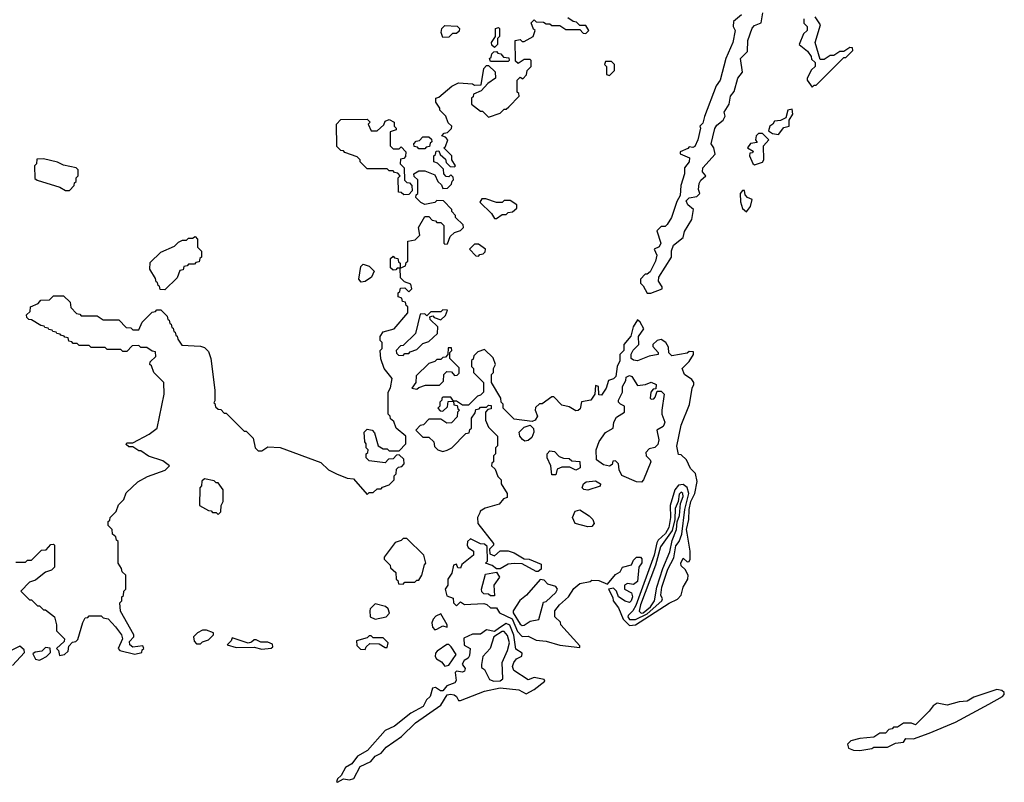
# Model space of a CAD drawing. Extents: x 2889633 to 3052318, y 540750 to 918690.
# Tile 272 of 656: x 2955305 to 2960262, y 723352 to 727190. Entities that reach past the tile are written whole.
import ezdxf

# ---------------------------------------------------------------- set-up
doc = ezdxf.new("R2010")
doc.units = 0

msp = doc.modelspace()

# ---------------------------------------------------------------- linework, layer by layer
at = {"layer": '0CON02XD'}
for points in [[(2958940, 727215), (2958898.3, 727181.7), (2958897.5, 727155), (2958906.7, 727135), (2958896.2, 727075), (2958861.2, 726995), (2958831.2, 726885), (2958812, 726858), (2958753, 726703), (2958745, 726670), (2958730, 726655), (2958732.5, 726645), (2958718.8, 726585), (2958705, 726552.5), (2958695, 726547.5), (2958675, 726550), (2958668.3, 726541.7), (2958630, 726525), (2958630, 726515), (2958677.5, 726495), (2958675.8, 726474.2), (2958652.5, 726445), (2958652.5, 726415), (2958633.3, 726355), (2958631.2, 726305), (2958613.3, 726275), (2958586, 726195), (2958565, 726160), (2958555, 726150), (2958535, 726150), (2958513, 726127), (2958533.3, 726065), (2958525, 726047.5), (2958500, 726035), (2958512.5, 726005), (2958506.2, 725975), (2958479.3, 725920.7), (2958465, 725910), (2958455, 725910), (2958430, 725885), (2958430, 725865), (2958445, 725850), (2958465, 725813.3), (2958483.6, 725813.6), (2958540, 725835), (2958540, 725845), (2958521.2, 725875), (2958523.8, 725895), (2958586.7, 725995), (2958586.4, 726026.4), (2958596.2, 726055), (2958646.1, 726093.9), (2958652.5, 726125), (2958690, 726185), (2958697.5, 726235), (2958668.3, 726258.3), (2958660.8, 726279.2), (2958675, 726294), (2958715, 726300), (2958730, 726315), (2958722.5, 726335), (2958726.7, 726365), (2958735, 726382.5), (2958760, 726405), (2958742.5, 726425), (2958743.8, 726445), (2958806.4, 726513.6), (2958800, 726545), (2958786.7, 726565), (2958795, 726600), (2958805, 726643.3), (2958815, 726658.8), (2958847.5, 726685), (2958857.5, 726705), (2958852.5, 726725), (2958876.7, 726765), (2958883.8, 726805), (2958901.7, 726828.3), (2958920, 726895), (2958943.9, 726926.1), (2958934, 726995), (2958969.5, 727030.4), (2958972, 727085), (2958992.7, 727147.3), (2959005, 727160), (2959037.5, 727175), (2959046.7, 727225)], [(2955957.5, 725105), (2955996.7, 725135), (2956032.5, 725305), (2956030, 725365), (2955980, 725415), (2955968.3, 725448.3), (2955960, 725455), (2955961.7, 725468.3), (2955990, 725495), (2955988.3, 725518.3), (2955971.7, 725521.7), (2955945, 725540), (2955915, 725540), (2955905, 725550), (2955871.7, 725548.3), (2955845, 725520), (2955825, 725520), (2955815, 725530), (2955745, 725530), (2955735, 725540), (2955665, 725540), (2955655, 725550), (2955605, 725550), (2955595, 725560), (2955575, 725560), (2955568.3, 725568.3), (2955551.7, 725571.7), (2955548.3, 725588.3), (2955531.7, 725591.7), (2955528.3, 725598.3), (2955511.7, 725601.7), (2955508.3, 725608.3), (2955491.7, 725611.7), (2955488.3, 725618.3), (2955471.7, 725621.7), (2955468.3, 725628.3), (2955451.7, 725631.7), (2955448.3, 725638.3), (2955431.7, 725641.7), (2955428.3, 725648.3), (2955411.7, 725651.7), (2955365, 725680), (2955351.7, 725681.7), (2955341.7, 725691.7), (2955340, 725705), (2955358.3, 725721.7), (2955360, 725745), (2955398.3, 725761.7), (2955411.7, 725778.3), (2955455, 725780), (2955475, 725800), (2955525, 725800), (2955558.3, 725768.3), (2955561.7, 725741.7), (2955591.7, 725711.7), (2955608.3, 725708.3), (2955615, 725700), (2955695, 725700), (2955725, 725680), (2955805, 725680), (2955841.7, 725641.7), (2955865, 725640), (2955875, 725630), (2955905, 725630), (2955921.7, 725668.3), (2955971.7, 725718.3), (2955988.3, 725721.7), (2955995, 725730), (2956015, 725730), (2956048.3, 725698.3), (2956051.7, 725681.7), (2956058.3, 725678.3), (2956061.7, 725661.7), (2956068.3, 725658.3), (2956071.7, 725641.7), (2956078.3, 725638.3), (2956081.7, 725621.7), (2956088.3, 725618.3), (2956091.7, 725601.7), (2956098.3, 725598.3), (2956101.7, 725581.7), (2956121.7, 725551.7), (2956215, 725547.5), (2956235, 725540), (2956255, 725520), (2956267.5, 725485), (2956287.5, 725325), (2956287.5, 725272.5), (2956281.7, 725261.7), (2956288.3, 725258.3), (2956291.7, 725241.7), (2956305, 725230), (2956318.3, 725228.3), (2956335, 725210), (2956345, 725210), (2956435, 725120), (2956445, 725120), (2956480, 725085), (2956490, 725035), (2956505, 725020), (2956525, 725020), (2956555, 725040), (2956617, 725037), (2956821.7, 724961.7), (2956860, 724925), (2956900, 724905), (2956953, 724883), (2956985, 724880), (2957055, 724800), (2957065, 724810), (2957085, 724810), (2957105, 724830), (2957125, 724830), (2957131.7, 724838.3), (2957165, 724850), (2957190, 724875), (2957190, 724895), (2957200, 724905), (2957201.7, 724928.3), (2957211.7, 724938.3), (2957228.3, 724941.7), (2957240, 724955), (2957238.3, 724978.3), (2957215, 725000), (2957201.7, 724998.3), (2957185, 724980), (2957161.7, 724978.3), (2957145, 724960), (2957065, 724970), (2957050, 724985), (2957050, 725005), (2957058.3, 725011.7), (2957060, 725025), (2957050, 725035), (2957050, 725055), (2957042.5, 725065), (2957040, 725115), (2957055, 725130), (2957080, 725125), (2957091.7, 725111.7), (2957110, 725045), (2957135, 725030), (2957155, 725030), (2957165, 725020), (2957215, 725020), (2957250, 725055), (2957250, 725095), (2957200, 725135), (2957188.3, 725168.3), (2957171.7, 725181.7), (2957170, 725195), (2957160, 725205), (2957160, 725315), (2957171.7, 725338.3), (2957180, 725385), (2957140, 725435), (2957123, 725483), (2957120, 725525), (2957130, 725535), (2957130, 725565), (2957120, 725575), (2957120, 725595), (2957135, 725620), (2957190, 725635), (2957260, 725715), (2957260, 725745), (2957251.7, 725751.7), (2957248.3, 725768.3), (2957231.7, 725771.7), (2957228.3, 725788.3), (2957210, 725795), (2957210, 725815), (2957218.3, 725821.7), (2957221.7, 725838.3), (2957245, 725840), (2957265, 725820), (2957280, 725835), (2957275, 725860), (2957241.7, 725871.7), (2957221.7, 725891.7), (2957220, 725940), (2957205, 725940), (2957198.3, 725931.7), (2957185, 725930), (2957171.7, 725941.7), (2957171.7, 725988.3), (2957185, 726000), (2957191.7, 725991.7), (2957208.3, 725988.3), (2957211.7, 725971.7), (2957220, 725965), (2957220, 725940), (2957248.3, 725951.7), (2957251.7, 725968.3), (2957260, 725975), (2957260, 726075), (2957297, 726083), (2957320, 726105), (2957312.5, 726145), (2957345, 726200), (2957365, 726200), (2957381.7, 726181.7), (2957398.3, 726178.3), (2957405, 726170), (2957425, 726170), (2957440, 726155), (2957440, 726065), (2957445, 726060), (2957458.3, 726061.7), (2957471.7, 726098.3), (2957495, 726120), (2957525, 726130), (2957540, 726145), (2957538.3, 726158.3), (2957500, 726195), (2957500, 726205), (2957480, 726225), (2957480, 726235), (2957438.3, 726278.3), (2957405, 726280), (2957395, 726270), (2957345, 726260), (2957325, 726270), (2957300, 726295), (2957301.7, 726308.3), (2957310, 726315), (2957310, 726385), (2957291.7, 726401.7), (2957290, 726415), (2957315, 726430), (2957345, 726430), (2957395, 726410), (2957410, 726375), (2957428.3, 726358.3), (2957435, 726340), (2957458.3, 726341.7), (2957478.3, 726361.7), (2957481.7, 726378.3), (2957490, 726385), (2957488.3, 726398.3), (2957475, 726410), (2957465, 726400), (2957451.7, 726401.7), (2957440, 726415), (2957438.3, 726438.3), (2957408.3, 726468.3), (2957390, 726475), (2957390, 726505), (2957398.3, 726511.7), (2957401.7, 726528.3), (2957415, 726530), (2957421.7, 726511.7), (2957448.3, 726488.3), (2957451.7, 726471.7), (2957471.7, 726451.7), (2957495, 726450), (2957500, 726455), (2957480, 726485), (2957480, 726505), (2957440, 726545), (2957448.3, 726551.7), (2957460, 726585), (2957448.3, 726598.3), (2957430, 726605), (2957441.7, 726618.3), (2957458.3, 726621.7), (2957478.3, 726641.7), (2957480, 726655), (2957461.7, 726671.7), (2957450, 726705), (2957420, 726735), (2957420, 726745), (2957400, 726775), (2957400, 726795), (2957415, 726800), (2957480, 726855), (2957515, 726872.5), (2957585, 726867.5), (2957595, 726860), (2957628.3, 726861.7), (2957642.5, 726945), (2957655, 726960), (2957665, 726960), (2957698.3, 726928.3), (2957700, 726895), (2957661.7, 726868.3), (2957628.3, 726831.7), (2957590, 726815), (2957588.3, 726801.7), (2957580, 726795), (2957580, 726765), (2957625, 726730), (2957635, 726730), (2957665, 726700), (2957725, 726720), (2957745, 726740), (2957755, 726740), (2957768.3, 726751.7), (2957820, 726805), (2957818.3, 726818.3), (2957810, 726825), (2957810, 726885), (2957825, 726900), (2957838.3, 726891.7), (2957857, 726913), (2957860, 726935), (2957880, 726955), (2957880, 726985), (2957875, 726990), (2957845, 726990), (2957815, 726970), (2957801.7, 726981.7), (2957800, 727085), (2957825, 727090), (2957835, 727080), (2957845, 727080), (2957890, 727105), (2957900, 727135), (2957891.7, 727141.7), (2957880, 727175), (2957895, 727190), (2957905, 727180), (2957941.7, 727178.3), (2957955, 727170), (2957975, 727170), (2957985, 727160), (2958025, 727160), (2958055, 727140), (2958125, 727140), (2958141.7, 727121.7), (2958155, 727120), (2958170, 727135), (2958155, 727160), (2958125, 727160), (2958108.3, 727178.3), (2958091.7, 727181.7), (2958065, 727200)], [(2959252.5, 727195), (2959253, 727173), (2959270, 727155), (2959270, 727135), (2959251.7, 727118.3), (2959230, 727065), (2959271.7, 727031.7), (2959290, 727005), (2959291.7, 726991.7), (2959310, 726975), (2959310, 726955), (2959291.7, 726938.3), (2959270, 726895), (2959270, 726885), (2959295, 726850)], [(2959295, 726850), (2959305, 726860), (2959315, 726860), (2959455, 727000), (2959465, 727000), (2959500, 727035), (2959498.3, 727048.3), (2959485, 727050), (2959455, 727030), (2959435, 727030), (2959405, 727010), (2959385, 727010), (2959355, 726990), (2959335, 726990), (2959310, 727075), (2959336.2, 727165), (2959310, 727205)], [(2957435, 727100), (2957427.5, 727125), (2957430, 727145), (2957445, 727160), (2957508.3, 727158.3), (2957520, 727145), (2957518.3, 727131.7), (2957505, 727120), (2957485, 727120), (2957465, 727102.5), (2957435, 727100)], [(2957695, 727050), (2957681.7, 727061.7), (2957680, 727075), (2957700, 727105), (2957700, 727145), (2957715, 727150), (2957720, 727145), (2957720, 727105), (2957710, 727095), (2957710, 727065), (2957695, 727050)], [(2957765, 726980), (2957675, 726980), (2957670, 726995), (2957678.3, 727001.7), (2957681.7, 727018.3), (2957691.7, 727028.3), (2957705, 727030), (2957711.7, 727021.7), (2957728.3, 727018.3), (2957741.7, 727001.7), (2957768.3, 726998.3), (2957770, 726985), (2957765, 726980)], [(2958275, 726910), (2958300, 726935), (2958300, 726965), (2958285, 726980), (2958255, 726980), (2958250, 726965), (2958260, 726955), (2958260, 726915), (2958275, 726910)], [(2959125, 726612.5), (2959151.7, 726648.3), (2959180, 726655), (2959180, 726685), (2959197.5, 726715), (2959195, 726740), (2959172.5, 726735), (2959163, 726697), (2959135, 726682.5), (2959105, 726680), (2959097.5, 726665), (2959082.5, 726655), (2959075, 726630), (2959095, 726617.5), (2959125, 726612.5)], [(2957238.3, 726308.3), (2957225, 726320), (2957211.7, 726321.7), (2957210, 726395), (2957220, 726405), (2957208.3, 726418.3), (2957191.7, 726421.7), (2957185, 726430), (2957165, 726430), (2957155, 726440), (2957055, 726440), (2957020, 726475), (2957020, 726485), (2957005, 726500), (2956941.7, 726521.7), (2956935, 726530), (2956921.7, 726531.7), (2956901.7, 726551.7), (2956900, 726665), (2956921.7, 726688.3), (2957055, 726690), (2957070, 726675), (2957060, 726665), (2957075, 726630), (2957105, 726630), (2957138.3, 726661.7), (2957145, 726680), (2957165, 726687.5), (2957190, 726675), (2957190, 726655), (2957200, 726645), (2957200, 726635), (2957170, 726625), (2957170, 726555), (2957185, 726540), (2957215, 726540), (2957225, 726550), (2957250, 726525), (2957248.3, 726501.7), (2957238.3, 726491.7), (2957221.7, 726488.3), (2957220, 726465), (2957240, 726445), (2957241.7, 726381.7), (2957255, 726370), (2957268.3, 726368.3), (2957280, 726355), (2957281.7, 726328.3), (2957265, 726310), (2957238.3, 726308.3)], [(2957345, 726540), (2957315, 726540), (2957308.3, 726548.3), (2957291.7, 726551.7), (2957290, 726565), (2957301.7, 726578.3), (2957318.3, 726581.7), (2957335, 726600), (2957365, 726600), (2957378.3, 726588.3), (2957380, 726575), (2957371.7, 726568.3), (2957368.3, 726551.7), (2957351.7, 726548.3), (2957345, 726540)], [(2959005, 726460), (2959015, 726462.5), (2959045, 726472.5), (2959052.5, 726485), (2959050, 726555), (2959077.5, 726585), (2959045, 726617.5), (2959025, 726617.5), (2959012.5, 726605), (2959010, 726585), (2959018.3, 726571.7), (2958985, 726567.5), (2958970, 726545), (2958998.3, 726528.3), (2958995, 726520), (2958981.7, 726518.3), (2958980, 726505), (2958997, 726467), (2959005, 726460)], [(2955555, 726330), (2955580, 726355), (2955581.7, 726368.3), (2955590, 726375), (2955590, 726395), (2955600, 726405), (2955600, 726435), (2955590, 726445), (2955525, 726457.5), (2955495, 726472.5), (2955425, 726490), (2955391.7, 726488.3), (2955390, 726465), (2955380, 726455), (2955381.7, 726391.7), (2955393, 726383), (2955507, 726347), (2955535, 726330), (2955555, 726330)], [(2958965, 726222.5), (2958985, 726250), (2958992.5, 726285), (2958970, 726295), (2958958.3, 726308.3), (2958955, 726330), (2958945, 726330), (2958932.5, 726315), (2958933.6, 726273.6), (2958945, 726240), (2958965, 726222.5)], [(2957705, 726190), (2957735, 726210), (2957755, 726210), (2957765, 726220), (2957787, 726223), (2957808.3, 726241.7), (2957808.3, 726258.3), (2957775, 726280), (2957745, 726280), (2957735, 726270), (2957705, 726270), (2957651.7, 726288.3), (2957631.7, 726288.3), (2957621.7, 726271.7), (2957680, 726215), (2957695, 726190), (2957705, 726190)], [(2956035, 725830), (2956011.7, 725831.7), (2956008.3, 725848.3), (2956001.7, 725851.7), (2955998.3, 725868.3), (2955991.7, 725871.7), (2955988.3, 725888.3), (2955960, 725935), (2955961.7, 725968.3), (2956015, 726020), (2956085, 726050), (2956105, 726070), (2956125, 726080), (2956145, 726080), (2956155, 726090), (2956175, 726090), (2956188.3, 726098.3), (2956200, 726085), (2956200, 726045), (2956220, 726025), (2956220, 725995), (2956211.7, 725988.3), (2956208.3, 725971.7), (2956191.7, 725968.3), (2956185, 725960), (2956155, 725960), (2956148.3, 725951.7), (2956131.7, 725948.3), (2956128.3, 725931.7), (2956111.7, 725928.3), (2956098.3, 725891.7), (2956035, 725830)], [(2957615, 726000), (2957621.7, 726008.3), (2957638.3, 726011.7), (2957648.3, 726021.7), (2957650, 726035), (2957615, 726060), (2957595, 726060), (2957570, 726035), (2957601.7, 726001.7), (2957615, 726000)], [(2957025, 725870), (2957012.5, 725885), (2957022.5, 725947.5), (2957035, 725960), (2957065, 725950), (2957090, 725925), (2957076.4, 725893.6), (2957045, 725872.5), (2957025, 725870)], [(2957235, 725500), (2957245, 725510), (2957265, 725510), (2957271.7, 725518.3), (2957305, 725530), (2957335, 725560), (2957365, 725570), (2957408.3, 725611.7), (2957410, 725645), (2957371.7, 725681.7), (2957370, 725695), (2957385, 725700), (2957391.7, 725691.7), (2957425, 725680), (2957448.3, 725701.7), (2957458.3, 725728.3), (2957435, 725730), (2957425, 725720), (2957375, 725720), (2957355, 725700), (2957345, 725710), (2957321.7, 725708.3), (2957298.3, 725611.7), (2957235, 725550), (2957221.7, 725548.3), (2957200, 725525), (2957201.7, 725511.7), (2957211.7, 725501.7), (2957235, 725500)], [(2958125, 724030), (2958125, 724040), (2958030, 724145), (2958028.3, 724158.3), (2958000, 724185), (2958000, 724215), (2958022.5, 724245), (2958067.5, 724285), (2958095, 724327.5), (2958125, 724352.5), (2958177, 724363), (2958185, 724370), (2958221.7, 724368.3), (2958265, 724350), (2958305, 724397.5), (2958328.3, 724411.7), (2958340, 724435), (2958385, 724447.5), (2958395, 724470), (2958410, 724485), (2958430, 724485), (2958437, 724477), (2958437, 724457), (2958422.5, 724435), (2958415, 724362.5), (2958395, 724347.5), (2958365, 724352.5), (2958350, 724345), (2958350, 724325), (2958386.2, 724306.2), (2958390, 724285), (2958383.9, 724266.1), (2958375, 724257.5), (2958353.3, 724263.3), (2958320, 724285), (2958310, 724315), (2958295, 724330), (2958270, 724325), (2958291.7, 724281.7), (2958293.3, 724265), (2958320.7, 724230.7), (2958343.1, 724173.1), (2958375, 724140.8), (2958405, 724145.6), (2958575, 724254.4), (2958616.2, 724273.8), (2958635.8, 724295), (2958646.4, 724333.6), (2958668.8, 724375), (2958670, 724395), (2958655, 724422.5), (2958635, 724442.5), (2958633.8, 724455), (2958645, 724480), (2958665, 724462.5), (2958676.4, 724463.6), (2958680, 724475), (2958681.2, 724515), (2958665.6, 724605.6), (2958663.1, 724625), (2958673.5, 724675), (2958675.7, 724725.7), (2958684.6, 724765.4), (2958704.2, 724805), (2958716.2, 724866.2), (2958707, 724907), (2958681.7, 724931.7), (2958662.5, 724975), (2958635, 725000), (2958621.7, 725001.7), (2958614.1, 725044.1), (2958635, 725150), (2958677, 725253), (2958691.2, 725335), (2958700, 725355), (2958700, 725365), (2958689.3, 725379.3), (2958652.5, 725405), (2958640, 725435), (2958675, 725470), (2958697.5, 725505), (2958698.3, 725518.3), (2958675, 725520), (2958665, 725512.5), (2958588.3, 725498.3), (2958573, 725513), (2958571.7, 725541.7), (2958557.5, 725565), (2958535, 725580), (2958513.9, 725576.1), (2958492.5, 725555), (2958492.5, 725545), (2958520, 725515), (2958520, 725505), (2958475, 725497.5), (2958415, 725474.2), (2958395, 725476.2), (2958383.8, 725485), (2958383.6, 725506.4), (2958393.6, 725526.4), (2958422.5, 725555), (2958420, 725595), (2958446.7, 725635), (2958428.3, 725668.3), (2958415, 725680), (2958393.3, 725645), (2958382.7, 725597.3), (2958347.5, 725555), (2958347.5, 725525), (2958327.5, 725505), (2958326.1, 725473.9), (2958312.5, 725445), (2958306.1, 725393.9), (2958295, 725382.5), (2958270, 725375), (2958257.5, 725335), (2958235, 725300), (2958221.7, 725301.7), (2958220, 725345), (2958205, 725350), (2958200, 725305), (2958180, 725275), (2958133.6, 725266.4), (2958127.5, 725232.5), (2958117, 725223), (2958105, 725222.5), (2958071.7, 725241.7), (2958035, 725250), (2957995, 725292.5), (2957985, 725292.5), (2957935, 725257.5), (2957923, 725257), (2957901.7, 725238.3), (2957900, 725225), (2957912.5, 725195), (2957900, 725175), (2957885, 725167.5), (2957795, 725180), (2957740, 725235), (2957740, 725255), (2957730, 725265), (2957727.5, 725285), (2957680, 725365), (2957680, 725405), (2957690, 725415), (2957690, 725435), (2957700, 725455), (2957688.3, 725488.3), (2957645, 725530), (2957611.7, 725518.3), (2957591.7, 725498.3), (2957588.3, 725481.7), (2957580, 725475), (2957580, 725445), (2957590, 725435), (2957590, 725415), (2957640, 725365), (2957640, 725315), (2957625, 725300), (2957610, 725295), (2957565, 725250), (2957535, 725250), (2957505, 725270), (2957490, 725270), (2957491.7, 725251.7), (2957508.3, 725248.3), (2957511.7, 725231.7), (2957520, 725225), (2957510, 725215), (2957508.3, 725191.7), (2957478.3, 725161.7), (2957455, 725160), (2957425, 725180), (2957365, 725180), (2957338.3, 725151.7), (2957321.7, 725148.3), (2957300, 725125), (2957335, 725090), (2957365, 725090), (2957390, 725065), (2957393, 725043), (2957410, 725025), (2957435, 725017.5), (2957457, 725023), (2957480, 725035), (2957551.7, 725108.3), (2957568.3, 725111.7), (2957571.7, 725128.3), (2957580, 725135), (2957580, 725185), (2957598.3, 725211.7), (2957601.7, 725228.3), (2957618.3, 725231.7), (2957625, 725240), (2957655, 725240), (2957665, 725250), (2957678.3, 725248.3), (2957678.3, 725231.7), (2957661.7, 725228.3), (2957650, 725215), (2957650, 725175), (2957665, 725140), (2957710, 725095), (2957710, 725045), (2957700, 725035), (2957700, 725005), (2957690, 724995), (2957690, 724965), (2957681.7, 724958.3), (2957680, 724945), (2957698.3, 724928.3), (2957711.7, 724891.7), (2957730, 724875), (2957730, 724855), (2957760, 724805), (2957760, 724785), (2957741.7, 724778.3), (2957718.3, 724751.7), (2957648.3, 724731.7), (2957623.3, 724716.7), (2957621.7, 724708.3), (2957610, 724685), (2957612.5, 724655), (2957690, 724555), (2957690, 724545), (2957670, 724525), (2957671.7, 724501.7), (2957695, 724492.5), (2957725, 724517.5), (2957765, 724516.7), (2957795, 724506.7), (2957845, 724477.5), (2957870, 724475), (2957930, 724450), (2957930, 724425), (2957915, 724413.8), (2957905, 724413.8), (2957835, 724452.5), (2957795, 724453.8), (2957765, 724450), (2957725, 724427.5), (2957705, 724427.5), (2957683.3, 724443.3), (2957650, 724455), (2957660, 724465), (2957658.3, 724538.3), (2957645, 724550), (2957625, 724552.5), (2957575, 724577.5), (2957560, 724565), (2957557.5, 724545), (2957563.6, 724533.6), (2957590, 724515), (2957590, 724495), (2957531.7, 724448.3), (2957525, 724430), (2957511.7, 724431.7), (2957505, 724450), (2957490, 724445), (2957480, 724405), (2957460, 724375), (2957460, 724345), (2957447.5, 724325), (2957455, 724290), (2957488.3, 724278.3), (2957490, 724255), (2957505, 724240), (2957525, 724260), (2957545, 724247.5), (2957641.7, 724251.7), (2957657, 724247), (2957675, 724230), (2957705, 724230), (2957720, 724205), (2957785, 724175.8), (2957811.4, 724111.4), (2957835, 724086.7), (2957865, 724087.5), (2957905, 724067.5), (2957955, 724062.5), (2958025, 724042.5), (2958125, 724030)], [(2957305, 725330), (2957315, 725340), (2957348.3, 725351.7), (2957418.3, 725351.7), (2957438.3, 725371.7), (2957440, 725405), (2957455, 725420), (2957478.3, 725418.3), (2957495, 725400), (2957508.3, 725401.7), (2957518.3, 725411.7), (2957518.3, 725438.3), (2957470, 725485), (2957470, 725515), (2957480, 725525), (2957478.3, 725538.3), (2957461.7, 725538.3), (2957460, 725505), (2957448.3, 725491.7), (2957435, 725490), (2957425, 725480), (2957405, 725480), (2957395, 725470), (2957365, 725460), (2957301.7, 725398.3), (2957300, 725365), (2957280, 725335), (2957305, 725330)], [(2958435, 724862.5), (2958410, 724865), (2958337, 724897), (2958322.5, 724925), (2958320, 724955), (2958305, 724970), (2958291.7, 724968.3), (2958288.3, 724951.7), (2958275, 724942.5), (2958245, 724950), (2958210, 724975), (2958207.5, 725025), (2958223, 725067), (2958255, 725113.3), (2958292.5, 725135), (2958296.7, 725165), (2958310, 725190), (2958350, 725215), (2958350, 725245), (2958330, 725255), (2958320, 725265), (2958320, 725275), (2958340, 725315), (2958340, 725345), (2958357.5, 725375), (2958358.3, 725391.7), (2958375, 725400), (2958386.7, 725395), (2958415, 725350), (2958456.4, 725353.6), (2958485, 725366.7), (2958510, 725355), (2958508.3, 725331.7), (2958495, 725330), (2958482.5, 725315), (2958480, 725285), (2958485, 725280), (2958498.3, 725281.7), (2958505, 725290), (2958515, 725320), (2958535, 725320), (2958550, 725305), (2958537.5, 725225), (2958537.5, 725205), (2958552.5, 725165), (2958550, 725155), (2958545, 725142.5), (2958512.5, 725125), (2958523.3, 725075), (2958518.3, 725051.7), (2958503.3, 725036.7), (2958475, 725030), (2958458.3, 725011.7), (2958460, 724995), (2958480, 724975), (2958482.5, 724965), (2958445.9, 724874.1), (2958435, 724862.5)], [(2957435, 725220), (2957458.3, 725241.7), (2957461.7, 725268.3), (2957490, 725270), (2957475, 725290), (2957435, 725290), (2957430, 725285), (2957430, 725275), (2957420, 725265), (2957420, 725245), (2957410, 725235), (2957421.7, 725221.7), (2957435, 725220)], [(2957848.3, 725068.3), (2957837, 725077), (2957822.5, 725095), (2957820, 725115), (2957845, 725140), (2957875, 725150), (2957892.5, 725132.5), (2957893.3, 725115), (2957883, 725087), (2957865, 725072.5), (2957848.3, 725068.3)], [(2955285, 724460), (2955335, 724460), (2955345, 724470), (2955365, 724470), (2955415, 724520), (2955438.3, 724521.7), (2955461.7, 724548.3), (2955475, 724550), (2955480, 724545), (2955480, 724435), (2955465, 724420), (2955435, 724410), (2955411.7, 724391.7), (2955385, 724370), (2955355, 724360), (2955310, 724315), (2955355, 724270), (2955365, 724270), (2955395, 724240), (2955405, 724240), (2955425, 724220), (2955435, 724220), (2955480, 724185), (2955490, 724145), (2955490, 724115), (2955530, 724075), (2955528.3, 724061.7), (2955490, 724025), (2955500, 724015), (2955505, 723990), (2955530, 723995), (2955548.3, 724011.7), (2955551.7, 724038.3), (2955571.7, 724058.3), (2955588.3, 724061.7), (2955598.3, 724071.7), (2955623, 724157), (2955635, 724180), (2955648.3, 724181.7), (2955655, 724190), (2955715, 724190), (2955725, 724180), (2955750, 724175), (2955787.5, 724135), (2955817.5, 724095), (2955822.5, 724075), (2955800, 724025), (2955810, 724015), (2955885, 723997.5), (2955920, 724005), (2955921.7, 724018.3), (2955930, 724025), (2955925, 724040), (2955875, 724032.5), (2955860, 724045), (2955858.3, 724061.7), (2955880, 724085), (2955880, 724095), (2955813, 724213), (2955810, 724255), (2955820, 724265), (2955820, 724285), (2955828.3, 724291.7), (2955830, 724315), (2955840, 724325), (2955840, 724395), (2955821.7, 724411.7), (2955818.3, 724428.3), (2955800, 724455), (2955800, 724565), (2955791.7, 724571.7), (2955788.3, 724588.3), (2955771.7, 724601.7), (2955770, 724625), (2955750, 724645), (2955750, 724665), (2955758.3, 724671.7), (2955760, 724685), (2955790, 724715), (2955801.7, 724748.3), (2955830, 724775), (2955841.7, 724808.3), (2955900, 724865), (2955948.3, 724891.7), (2956037, 724923), (2956060, 724945), (2956025, 724970), (2955953, 724993), (2955915, 725020), (2955905, 725020), (2955875, 725040), (2955855, 725040), (2955841.7, 725051.7), (2955845, 725060), (2955875, 725060), (2955957.5, 725105)], [(2958005, 724900), (2957985, 724900), (2957980, 724945), (2957960, 724985), (2957960, 725005), (2957975, 725020), (2957997, 725017), (2958021.7, 724991.7), (2958043, 724983), (2958071.7, 724981.7), (2958085, 724970), (2958126.1, 724966.1), (2958126.7, 724935), (2958115, 724927.5), (2958105, 724923.3), (2958075, 724937.5), (2958035, 724937.5), (2958011.7, 724928.3), (2958005, 724900)], [(2956305, 724700), (2956317, 724713), (2956320, 724745), (2956330, 724765), (2956330, 724825), (2956305, 724860), (2956295, 724860), (2956285, 724870), (2956235, 724880), (2956221.7, 724868.3), (2956220, 724845), (2956212.5, 724835), (2956210, 724745), (2956255, 724720), (2956268.3, 724718.3), (2956275, 724710), (2956295, 724710), (2956305, 724700)], [(2958165, 724823.3), (2958145, 724826.7), (2958136.7, 724835), (2958143.3, 724855), (2958157.5, 724865), (2958205, 724870), (2958230, 724855), (2958227, 724843), (2958165, 724823.3)], [(2958405, 724171.9), (2958465, 724199.6), (2958538.8, 724265), (2958541.2, 724275), (2958532.9, 724295), (2958538.6, 724335), (2958568, 724425), (2958598.8, 724481.2), (2958608.3, 724541.7), (2958626.2, 724565), (2958638.9, 724601.1), (2958654.5, 724725.5), (2958674.3, 724805), (2958665.6, 724835.5), (2958645, 724850.8), (2958622.2, 724847.8), (2958604.2, 724825), (2958580, 724745), (2958582.5, 724685), (2958573.5, 724635), (2958556.7, 724605), (2958519.2, 724570.8), (2958512.5, 724557.5), (2958500, 724495), (2958407.8, 724242.2), (2958392, 724215), (2958368.3, 724191.7), (2958366.2, 724185), (2958375, 724172), (2958405, 724171.9)], [(2958433.3, 724203.3), (2958445, 724204.6), (2958481.4, 724235), (2958500.8, 724265), (2958512.9, 724335), (2958542.4, 724427.6), (2958578.3, 724511.7), (2958590, 724570), (2958611.2, 724625), (2958616, 724664), (2958627.1, 724695), (2958632.5, 724755), (2958645, 724790), (2958643.3, 724805), (2958635, 724813.3), (2958625, 724802.5), (2958620, 724765), (2958605, 724730), (2958604.3, 724675), (2958590.8, 724619.2), (2958532.2, 724537.8), (2958505.6, 724444.5), (2958430, 724245), (2958424.3, 724214.3), (2958433.3, 724203.3)], [(2958165, 724637.5), (2958102.5, 724655), (2958088, 724685), (2958102.3, 724717.7), (2958125, 724723.3), (2958173, 724693), (2958190, 724675), (2958197.5, 724655), (2958185, 724640), (2958165, 724637.5)], [(2957235, 724350), (2957245, 724360), (2957295, 724360), (2957305, 724370), (2957315, 724370), (2957330, 724395), (2957343, 724447), (2957350, 724455), (2957340, 724495), (2957255, 724580), (2957235, 724580), (2957225, 724570), (2957195, 724560), (2957140, 724485), (2957140, 724475), (2957170, 724445), (2957171.7, 724431.7), (2957198.3, 724408.3), (2957200, 724375), (2957208.3, 724368.3), (2957211.7, 724351.7), (2957235, 724350)], [(2957695, 724290), (2957675, 724290), (2957665, 724300), (2957641.7, 724301.7), (2957631.7, 724311.7), (2957630, 724325), (2957650.7, 724399.3), (2957705, 724410), (2957720, 724385), (2957692.5, 724345), (2957695, 724290)], [(2957835, 724141.2), (2957845, 724143.8), (2957875, 724163.3), (2957918.8, 724171.2), (2957941.7, 724258.3), (2957955, 724262.5), (2958005, 724307.5), (2958012.5, 724325), (2958005, 724337.5), (2957965, 724350), (2957945, 724370), (2957925, 724373.3), (2957856.6, 724293.4), (2957822.5, 724267.5), (2957790, 724215), (2957790, 724205), (2957825, 724148.8), (2957835, 724141.2)], [(2957095, 724173.3), (2957150, 724185), (2957167, 724203), (2957160, 724225), (2957147, 724237), (2957095, 724250), (2957070, 724225), (2957067.5, 724215), (2957070, 724185), (2957095, 724173.3)], [(2957395, 724120), (2957405, 724122.5), (2957435, 724140), (2957457, 724133), (2957457.5, 724145), (2957425, 724200), (2957400.7, 724189.3), (2957386.4, 724173.6), (2957380, 724155), (2957383.9, 724133.9), (2957395, 724120)], [(2956905, 723352.5), (2956935, 723370), (2956965, 723364.2), (2956988.1, 723371.9), (2957018.6, 723431.4), (2957072.9, 723457.1), (2957095, 723483.8), (2957125, 723498.8), (2957150.7, 723529.3), (2957226.8, 723583.2), (2957297.6, 723652.4), (2957425, 723740), (2957458, 723792), (2957473.8, 723796.2), (2957492, 723792), (2957503.8, 723783.8), (2957514.2, 723764.2), (2957525, 723764), (2957645, 723811.4), (2957725, 723827.5), (2957817.5, 723817.5), (2957855, 723797.5), (2957895, 723820), (2957948.3, 723861.7), (2957945, 723870), (2957895, 723880), (2957865, 723868.8), (2957793.3, 723915), (2957786.7, 723935), (2957793.3, 723955), (2957806.9, 723973.1), (2957832.7, 723987.3), (2957835, 724002.5), (2957802.9, 724022.9), (2957792.7, 724092.7), (2957772.5, 724142.5), (2957755, 724152), (2957720.2, 724129.8), (2957695, 724111.9), (2957655, 724120), (2957625, 724097.5), (2957585, 724097.5), (2957541.7, 724078.3), (2957543, 724043), (2957572.5, 724025), (2957569.3, 723990.7), (2957563, 723977), (2957542.5, 723965), (2957533.6, 723946.4), (2957547.5, 723925), (2957545, 723912.5), (2957535, 723907.5), (2957505, 723912.5), (2957497.5, 723905), (2957503.3, 723865), (2957496.4, 723853.6), (2957455, 723837.5), (2957435, 723812.5), (2957423, 723813), (2957399.3, 723829.3), (2957384.1, 723825.9), (2957372.5, 723785), (2957352.7, 723767.3), (2957335.8, 723734.2), (2957275, 723700), (2957192.5, 723635), (2957145, 723612.5), (2957057, 723513), (2957006.2, 723483.8), (2956976.7, 723445), (2956945, 723426.2), (2956923, 723387), (2956905, 723370), (2956900, 723355), (2956905, 723352.5)], [(2956215, 724050), (2956225, 724060), (2956255, 724070), (2956280, 724095), (2956280, 724105), (2956245, 724117.5), (2956225, 724117.5), (2956200, 724105), (2956180, 724085), (2956183, 724063), (2956195, 724050), (2956215, 724050)], [(2957692, 723862), (2957725, 723863.8), (2957737.5, 723872.5), (2957734, 723955), (2957761.2, 724015), (2957771.4, 724055), (2957761.7, 724091.7), (2957745, 724112), (2957735, 724112), (2957692, 724085), (2957673.1, 724025), (2957636.7, 723985), (2957630, 723945), (2957630, 723930), (2957645, 723920), (2957670, 723870), (2957692, 723862)], [(2956525, 724022.5), (2956571.7, 724028.3), (2956580, 724035), (2956578.3, 724048.3), (2956555, 724057.5), (2956518.3, 724058.3), (2956495, 724070), (2956485, 724070), (2956472.5, 724057.5), (2956455, 724052.5), (2956375, 724080), (2956370, 724065), (2956350, 724045), (2956395, 724030), (2956485, 724032.5), (2956525, 724022.5)], [(2957045, 724020), (2957050, 724035), (2957068.3, 724051.7), (2957115, 724050), (2957145, 724030), (2957155, 724030), (2957160, 724055), (2957135, 724080), (2957085, 724080), (2957075, 724090), (2957065, 724090), (2957055, 724080), (2957000, 724065), (2957001.7, 724041.7), (2957021.7, 724021.7), (2957045, 724020)], [(2957445, 723937.5), (2957465, 723942.5), (2957502.5, 723995), (2957477.5, 724035), (2957466.1, 724046.1), (2957455, 724046.7), (2957407, 724013), (2957398.3, 724001.7), (2957397.5, 723985), (2957403.6, 723973.6), (2957429.3, 723959.3), (2957445, 723937.5)], [(2955269.3, 723940.7), (2955330, 724005), (2955328.3, 724018.3), (2955305, 724037.5), (2955255, 724012.5)], [(2955405, 723967.5), (2955415, 723972.5), (2955440, 723985), (2955460, 724005), (2955458.3, 724028.3), (2955435, 724030), (2955417, 724013), (2955383, 724007), (2955371.7, 723998.3), (2955385, 723972.5), (2955405, 723967.5)], [(2959535, 723513.3), (2959595, 723523.3), (2959605, 723530), (2959675, 723529.2), (2959715, 723548.8), (2959755, 723554.2), (2959767.5, 723572.5), (2959805, 723570.8), (2959885, 723599.2), (2960016.7, 723655), (2960185, 723746.2), (2960253.3, 723785), (2960262.5, 723795), (2960262.5, 723805), (2960250, 723815), (2960225, 723820), (2960108.3, 723781.7), (2960075, 723760), (2960035, 723757.5), (2959975, 723740), (2959925, 723750), (2959905, 723737.5), (2959885, 723710), (2959815, 723642.5), (2959795, 723650), (2959755, 723650), (2959725, 723630), (2959705, 723630), (2959698.3, 723621.7), (2959681.7, 723618.3), (2959665, 723600), (2959635, 723600), (2959605, 723580), (2959535, 723573.3), (2959489.3, 723560.7), (2959472.5, 723545), (2959477.5, 723525), (2959503.6, 723513.6), (2959535, 723513.3)]]:
    msp.add_lwpolyline(points, dxfattribs=at)

doc.saveas('drawing.dxf')
